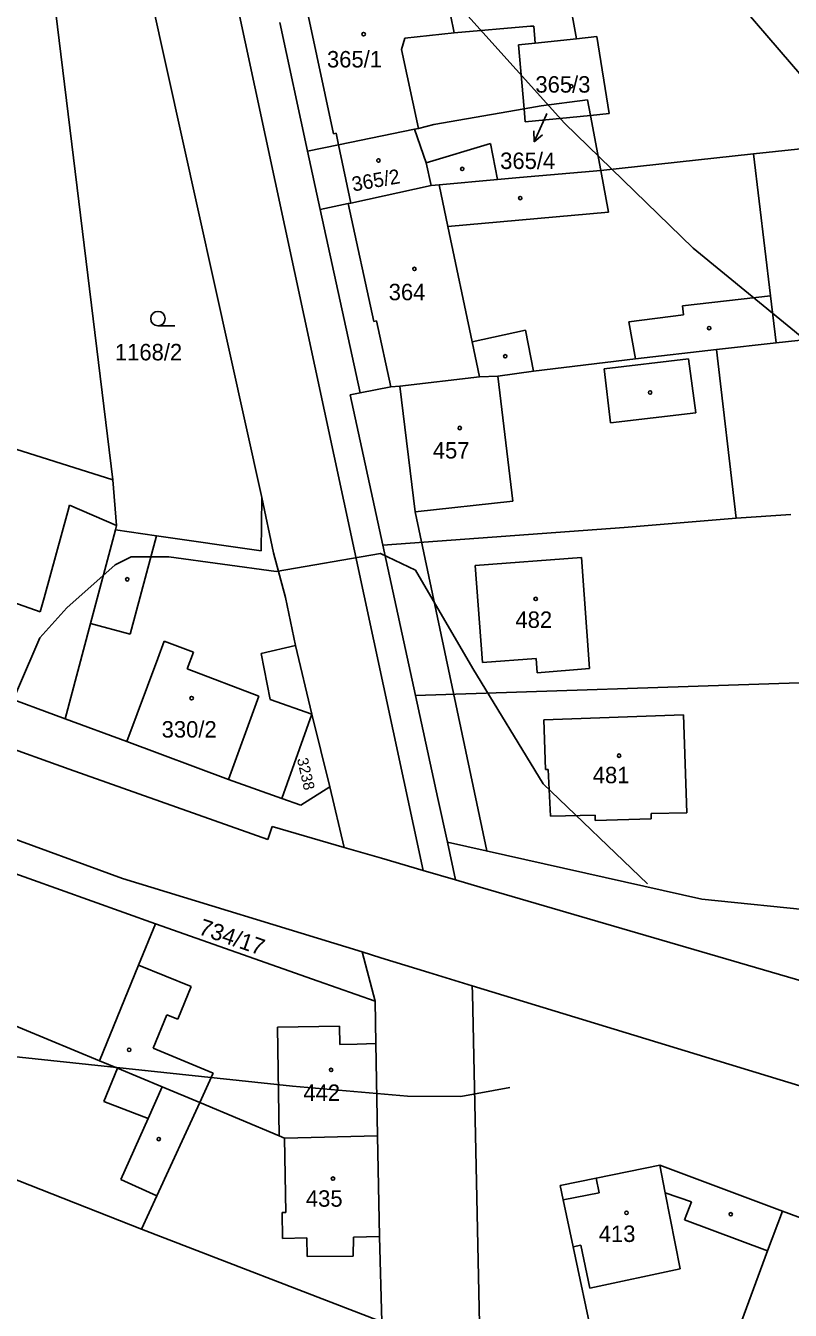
# Model space of a CAD drawing. Extents: x -555860 to -552701, y -1187050 to -1182291.
# Drawn here: x -554357.6 to -554278.6, y -1185298.6 to -1185165.9 of the extents above; entities that cross this region are included whole.
import ezdxf

# ---------------------------------------------------------------- set-up
doc = ezdxf.new("R2010")
doc.units = 0
for name, color, linetype in [('CYKLISTI_stav', 7, 'Continuous'), ('LEG_2b', 7, 'Continuous'), ('Level 25', 7, 'Continuous'), ('Level 40', 7, 'Continuous'), ('Level 41', 7, 'Continuous'), ('Level 42', 7, 'Continuous'), ('navrh_BV', 7, 'Continuous'), ('Poz předměty', 7, 'Continuous'), ('stav_BV', 7, 'Continuous')]:
    doc.layers.add(name, color=color, linetype=linetype)

msp = doc.modelspace()

# ---------------------------------------------------------------- linework, layer by layer
at = {"layer": 'CYKLISTI_stav'}
for p, q in [((-554301.73, -1185161.39), (-554300.68, -1185167.26)), ((-554314.14, -1185162.55), (-554313.33, -1185166.65)), ((-554325.81, -1185177.08), (-554328.38, -1185164.98)), ((-554318.41, -1185167.21), (-554313.33, -1185166.65)), ((-554313.33, -1185166.65), (-554305.44, -1185165.97)), ((-554305.44, -1185165.97), (-554305.1, -1185165.94)), ((-554305.1, -1185165.94), (-554304.94, -1185167.71)), ((-554318.77, -1185168.36), (-554318.41, -1185167.21)), ((-554317.02, -1185176.51), (-554318.77, -1185168.36)), ((-554325.52, -1185177.02), (-554325.81, -1185177.08)), ((-554325.27, -1185178.22), (-554325.52, -1185177.02)), ((-554317.43, -1185176.61), (-554316.21, -1185180.08)), ((-554323.99, -1185184.24), (-554325.27, -1185178.22)), ((-554316.21, -1185180.08), (-554309.56, -1185178.09)), ((-554309.56, -1185178.09), (-554308.85, -1185181.8)), ((-554316.21, -1185180.08), (-554315.69, -1185182.42)), ((-554297.38, -1185185.16), (-554298.18, -1185180.87)), ((-554313.98, -1185186.66), (-554314.89, -1185182.33)), ((-554324.28, -1185184.29), (-554321.64, -1185196.47)), ((-554297.38, -1185185.16), (-554313.98, -1185186.66)), ((-554313.98, -1185186.66), (-554311.47, -1185198.55)), ((-554289.73, -1185194.85), (-554280.64, -1185193.83)), ((-554289.62, -1185195.77), (-554289.73, -1185194.85)), ((-554295.27, -1185196.51), (-554289.62, -1185195.77)), ((-554321.64, -1185196.47), (-554321.35, -1185196.4)), ((-554321.35, -1185196.4), (-554319.87, -1185203.22)), ((-554305.94, -1185197.35), (-554311.47, -1185198.55)), ((-554305.13, -1185201.58), (-554305.94, -1185197.35)), ((-554294.57, -1185200.31), (-554295.27, -1185196.51)), ((-554311.47, -1185198.55), (-554310.7, -1185202.17)), ((-554297.82, -1185201.35), (-554289.11, -1185200.31)), ((-554297.17, -1185206.92), (-554297.82, -1185201.35)), ((-554289.11, -1185200.31), (-554288.36, -1185205.89)), ((-554307.25, -1185215.01), (-554308.82, -1185202.11)), ((-554318.94, -1185203.13), (-554317.37, -1185216.12)), ((-554288.36, -1185205.89), (-554297.17, -1185206.92)), ((-554353.25, -1185216.09), (-554355.72, -1185225.01)), ((-554353.07, -1185215.45), (-554353.25, -1185216.09)), ((-554348.21, -1185217.54), (-554353.07, -1185215.45)), ((-554317.37, -1185216.12), (-554307.25, -1185215.01)), ((-554346.8, -1185228.77), (-554344.09, -1185218.6)), ((-554311.15, -1185221.67), (-554300.17, -1185220.86)), ((-554300.17, -1185220.86), (-554299.32, -1185232.32)), ((-554356.13, -1185226.46), (-554369.79, -1185221.61)), ((-554310.41, -1185231.71), (-554311.15, -1185221.67)), ((-554355.72, -1185225.01), (-554356.13, -1185226.46)), ((-554350.91, -1185227.67), (-554346.8, -1185228.77)), ((-554343.97, -1185231.29), (-554343.3, -1185229.49)), ((-554343.3, -1185229.49), (-554340.26, -1185230.62)), ((-554340.26, -1185230.62), (-554340.91, -1185232.36)), ((-554333.29, -1185230.78), (-554329.72, -1185229.93)), ((-554347.15, -1185239.87), (-554343.97, -1185231.29)), ((-554332.34, -1185235.53), (-554333.29, -1185230.78)), ((-554304.85, -1185231.27), (-554310.41, -1185231.71)), ((-554304.73, -1185232.75), (-554304.85, -1185231.27)), ((-554340.91, -1185232.36), (-554333.53, -1185235.17)), ((-554299.32, -1185232.32), (-554304.73, -1185232.75)), ((-554336.64, -1185243.77), (-554333.53, -1185235.17)), ((-554332.34, -1185235.53), (-554328.04, -1185237.04)), ((-554304.06, -1185237.61), (-554289.63, -1185237.1)), ((-554289.63, -1185237.1), (-554289.28, -1185247.22)), ((-554303.9, -1185242.76), (-554304.06, -1185237.61)), ((-554303.6, -1185242.75), (-554303.9, -1185242.76)), ((-554303.37, -1185247.58), (-554303.6, -1185242.75)), ((-554298.76, -1185247.46), (-554303.37, -1185247.58)), ((-554298.75, -1185248.01), (-554298.76, -1185247.46)), ((-554292.95, -1185247.86), (-554298.75, -1185248.01)), ((-554289.28, -1185247.22), (-554292.97, -1185247.31)), ((-554292.97, -1185247.31), (-554292.95, -1185247.86)), ((-554340.52, -1185265.18), (-554345.94, -1185262.96)), ((-554341.9, -1185268.54), (-554340.52, -1185265.18)), ((-554344.43, -1185271.55), (-554343.01, -1185268.08)), ((-554343.01, -1185268.08), (-554341.9, -1185268.54)), ((-554331.58, -1185269.37), (-554327.32, -1185269.29)), ((-554331.4, -1185280.59), (-554331.58, -1185269.37)), ((-554327.32, -1185269.29), (-554325.19, -1185269.25)), ((-554325.16, -1185271.16), (-554325.19, -1185269.25)), ((-554338.22, -1185274.12), (-554344.43, -1185271.55)), ((-554323.34, -1185271.11), (-554325.16, -1185271.16)), ((-554323.34, -1185271.11), (-554321.42, -1185271.06)), ((-554339.61, -1185277.14), (-554338.22, -1185274.12)), ((-554343.49, -1185275.52), (-554344.96, -1185278.8)), ((-554339.61, -1185277.14), (-554344.05, -1185286.8)), ((-554330.85, -1185280.83), (-554330.73, -1185288.52)), ((-554292.07, -1185283.64), (-554291.51, -1185286.49)), ((-554298.64, -1185284.98), (-554298.33, -1185286.48)), ((-554298.33, -1185286.48), (-554302.06, -1185287.22)), ((-554289.97, -1185294.34), (-554291.51, -1185286.49)), ((-554291.51, -1185286.49), (-554288.81, -1185287.41)), ((-554288.81, -1185287.41), (-554289.51, -1185289.28)), ((-554330.73, -1185288.52), (-554331.12, -1185288.53)), ((-554331.12, -1185288.53), (-554331.08, -1185291.19)), ((-554289.51, -1185289.28), (-554280.93, -1185292.49)), ((-554331.08, -1185291.19), (-554328.54, -1185291.14)), ((-554328.54, -1185291.14), (-554328.51, -1185293.07)), ((-554323.76, -1185293.04), (-554323.74, -1185291.07)), ((-554323.74, -1185291.07), (-554321.06, -1185291)), ((-554328.51, -1185293.07), (-554323.76, -1185293.04)), ((-554301.03, -1185292.05), (-554300.25, -1185291.89)), ((-554300.25, -1185291.89), (-554299.31, -1185296.32)), ((-554299.31, -1185296.32), (-554289.97, -1185294.34))]:
    msp.add_line(p, q, dxfattribs=at)
at = {"layer": 'Level 25'}
msp.add_line((-554343.94, -1185196.92), (-554342.19, -1185196.92), dxfattribs=at)
for centre, radius in [((-554322.68, -1185166.78), 0.175), ((-554301.22, -1185172.16), 0.175), ((-554321.15, -1185179.83), 0.175), ((-554312.49, -1185180.7), 0.175), ((-554306.49, -1185183.71), 0.175), ((-554317.43, -1185191.03), 0.175), ((-554343.94, -1185196.17), 0.75), ((-554286.97, -1185197.15), 0.175), ((-554308.05, -1185200.06), 0.175), ((-554293.08, -1185203.8), 0.175), ((-554312.75, -1185207.47), 0.175), ((-554347.12, -1185223.1), 0.175), ((-554304.9, -1185225.13), 0.175), ((-554340.46, -1185235.38), 0.175), ((-554296.28, -1185241.32), 0.175), ((-554346.92, -1185271.71), 0.175), ((-554326.05, -1185273.78), 0.175), ((-554343.86, -1185280.93), 0.175), ((-554325.85, -1185285.01), 0.175), ((-554295.51, -1185288.55), 0.175), ((-554284.74, -1185288.7), 0.175)]:
    msp.add_circle(centre, radius, dxfattribs=at)
at = {"layer": 'Level 40'}
msp.add_lwpolyline([(-554285.7, -1185161.43), (-554277.38, -1185171.13)], dxfattribs=at)
at = {"layer": 'Level 41'}
for points in [[(-554311.9, -1185164.89), (-554301.92, -1185175.99), (-554288.61, -1185188.88), (-554270.31, -1185203.86)], [(-554293.34, -1185254.55), (-554304.11, -1185244.24), (-554311.4, -1185232.32), (-554317.33, -1185222.16), (-554320.94, -1185220.42), (-554331.73, -1185222.3), (-554342.82, -1185220.77), (-554346.71, -1185220.77), (-554348.37, -1185221.6), (-554353.36, -1185226.04), (-554356.15, -1185229.14), (-554363.02, -1185245.01), (-554367.91, -1185249.41), (-554371.11, -1185251.14), (-554377.21, -1185251.83), (-554383.31, -1185251.28), (-554404.67, -1185244.48), (-554413, -1185242.97), (-554419.92, -1185246.42), (-554422.97, -1185246.84), (-554429.07, -1185246.56), (-554434.61, -1185245.18), (-554448.85, -1185237.44)]]:
    msp.add_lwpolyline(points, dxfattribs=at)
at = {"layer": 'Level 42'}
msp.add_lwpolyline([(-554307.58, -1185275.6), (-554312.62, -1185276.53), (-554318.14, -1185276.51), (-554330.04, -1185275.45), (-554360.57, -1185272.21), (-554370.56, -1185272.07), (-554381.65, -1185273.19), (-554387.19, -1185274.29), (-554397.43, -1185276.8), (-554403.07, -1185279.49), (-554450.7, -1185264.59), (-554462.81, -1185261.61), (-554472.2, -1185257.85), (-554475.53, -1185253.71), (-554481.17, -1185247.53), (-554488.95, -1185244.31), (-554501.56, -1185243.51)], dxfattribs=at)
at = {"layer": 'navrh_BV'}
for p, q in [((-554346.06, -1185115.71), (-554316.52, -1185253.18)), ((-554333.2, -1185214.65), (-554348.61, -1185145.17)), ((-554348.59, -1185212.81), (-554356.68, -1185146.86)), ((-554331.34, -1185165.58), (-554328.48, -1185178.88)), ((-554304.94, -1185167.71), (-554306.69, -1185167.89)), ((-554306.69, -1185167.89), (-554306.1, -1185174.49)), ((-554300.68, -1185167.26), (-554304.94, -1185167.71)), ((-554298.58, -1185167.03), (-554300.68, -1185167.26)), ((-554297.29, -1185174.98), (-554298.58, -1185167.03)), ((-554304.35, -1185174.18), (-554299.55, -1185173.58)), ((-554299.55, -1185173.58), (-554299.25, -1185175.18)), ((-554315.43, -1185176.12), (-554306.1, -1185174.49)), ((-554306.1, -1185174.49), (-554304.35, -1185174.18)), ((-554306.1, -1185174.49), (-554305.98, -1185175.85)), ((-554299.25, -1185175.18), (-554297.29, -1185174.98)), ((-554317.02, -1185176.51), (-554315.43, -1185176.12)), ((-554305.98, -1185175.85), (-554299.25, -1185175.18)), ((-554299.25, -1185175.18), (-554298.18, -1185180.87)), ((-554325.27, -1185178.22), (-554317.43, -1185176.61)), ((-554317.43, -1185176.61), (-554317.02, -1185176.51)), ((-554328.48, -1185178.88), (-554325.27, -1185178.22)), ((-554328.48, -1185178.88), (-554327.19, -1185184.88)), ((-554282.39, -1185179.15), (-554274.69, -1185178.31)), ((-554298.18, -1185180.87), (-554282.39, -1185179.15)), ((-554282.39, -1185179.15), (-554280.64, -1185193.83)), ((-554308.85, -1185181.8), (-554306.56, -1185181.6)), ((-554306.56, -1185181.6), (-554298.18, -1185180.87)), ((-554323.99, -1185184.24), (-554315.69, -1185182.42)), ((-554315.69, -1185182.42), (-554314.89, -1185182.33)), ((-554314.89, -1185182.33), (-554308.85, -1185181.8)), ((-554324.28, -1185184.29), (-554323.99, -1185184.24)), ((-554327.19, -1185184.88), (-554324.28, -1185184.29)), ((-554327.19, -1185184.88), (-554323.04, -1185203.84)), ((-554280.64, -1185193.83), (-554280.06, -1185198.68)), ((-554280.06, -1185198.68), (-554258.65, -1185196.28)), ((-554286.22, -1185199.37), (-554280.06, -1185198.68)), ((-554294.57, -1185200.31), (-554286.22, -1185199.37)), ((-554286.22, -1185199.37), (-554284.17, -1185216.78)), ((-554305.13, -1185201.58), (-554294.57, -1185200.31)), ((-554318.94, -1185203.13), (-554310.7, -1185202.17)), ((-554310.7, -1185202.17), (-554308.82, -1185202.11)), ((-554308.82, -1185202.11), (-554305.13, -1185201.58)), ((-554323.04, -1185203.84), (-554324.07, -1185204.04)), ((-554324.07, -1185204.04), (-554320.7, -1185219.57)), ((-554323.04, -1185203.84), (-554319.87, -1185203.22)), ((-554319.87, -1185203.22), (-554318.94, -1185203.13)), ((-554348.59, -1185212.81), (-554366.03, -1185207.35)), ((-554348.21, -1185217.54), (-554348.59, -1185212.81)), ((-554333.29, -1185220.16), (-554333.2, -1185214.65)), ((-554331.99, -1185220.35), (-554333.2, -1185214.65)), ((-554284.17, -1185216.78), (-554295.77, -1185217.73)), ((-554278.53, -1185216.41), (-554284.17, -1185216.78)), ((-554350.91, -1185227.67), (-554348.33, -1185217.99)), ((-554348.33, -1185217.99), (-554348.21, -1185217.54)), ((-554344.09, -1185218.6), (-554348.33, -1185217.99)), ((-554333.29, -1185220.16), (-554344.09, -1185218.6)), ((-554295.77, -1185217.73), (-554320.7, -1185219.57)), ((-554320.7, -1185219.57), (-554317.32, -1185235.1)), ((-554330.77, -1185224.98), (-554331.99, -1185220.35)), ((-554329.72, -1185229.93), (-554330.77, -1185224.98)), ((-554350.91, -1185227.67), (-554353.52, -1185237.5)), ((-554372.37, -1185230.55), (-554353.52, -1185237.5)), ((-554328.04, -1185237.04), (-554329.72, -1185229.93)), ((-554317.32, -1185235.1), (-554277.67, -1185233.8)), ((-554353.11, -1185242.72), (-554372.75, -1185235.67)), ((-554317.32, -1185235.1), (-554315, -1185245.76)), ((-554331.14, -1185245.74), (-554328.04, -1185237.04)), ((-554326.18, -1185244.53), (-554328.04, -1185237.04)), ((-554353.52, -1185237.5), (-554347.15, -1185239.87)), ((-554347.15, -1185239.87), (-554336.64, -1185243.77)), ((-554332.59, -1185249.97), (-554353.11, -1185242.72)), ((-554336.64, -1185243.77), (-554331.14, -1185245.74)), ((-554329.17, -1185246.44), (-554326.18, -1185244.53)), ((-554324.71, -1185250.79), (-554326.18, -1185244.53)), ((-554331.14, -1185245.74), (-554329.17, -1185246.44)), ((-554315, -1185245.76), (-554314.03, -1185250.24)), ((-554366.88, -1185246.97), (-554347.59, -1185254.01)), ((-554332.12, -1185248.63), (-554332.59, -1185249.97)), ((-554324.71, -1185250.79), (-554332.12, -1185248.63)), ((-554368.07, -1185250.2), (-554344.19, -1185258.68)), ((-554313.18, -1185254.15), (-554314.03, -1185250.24)), ((-554314.03, -1185250.24), (-554287.74, -1185256.16)), ((-554324.71, -1185250.79), (-554320.84, -1185251.92)), ((-554320.84, -1185251.92), (-554316.52, -1185253.18)), ((-554313.18, -1185254.15), (-554316.52, -1185253.18)), ((-554347.59, -1185254.01), (-554322.83, -1185261.6)), ((-554310.65, -1185254.89), (-554313.18, -1185254.15)), ((-554265.9, -1185267.95), (-554310.65, -1185254.89)), ((-554287.74, -1185256.16), (-554272.75, -1185257.67)), ((-554345.94, -1185262.96), (-554344.19, -1185258.68)), ((-554344.19, -1185258.68), (-554327.37, -1185264.6)), ((-554380.18, -1185260.33), (-554349.99, -1185272.83)), ((-554321.49, -1185266.67), (-554322.83, -1185261.6)), ((-554322.83, -1185261.6), (-554320.92, -1185262.19)), ((-554320.92, -1185262.19), (-554315.96, -1185263.71)), ((-554349.99, -1185272.83), (-554345.94, -1185262.96)), ((-554315.96, -1185263.71), (-554311.45, -1185265.09)), ((-554327.37, -1185264.6), (-554321.49, -1185266.67)), ((-554311.43, -1185265.9), (-554311.45, -1185265.09)), ((-554311.45, -1185265.09), (-554269.79, -1185277.83)), ((-554310.59, -1185305.22), (-554311.43, -1185265.9)), ((-554321.42, -1185271.06), (-554321.49, -1185266.67)), ((-554321.26, -1185280.58), (-554321.42, -1185271.06)), ((-554349.99, -1185272.83), (-554348.12, -1185273.61)), ((-554348.12, -1185273.61), (-554349.55, -1185277.05)), ((-554348.12, -1185273.61), (-554343.49, -1185275.52)), ((-554343.49, -1185275.52), (-554339.61, -1185277.14)), ((-554349.55, -1185277.05), (-554344.96, -1185278.8)), ((-554339.61, -1185277.14), (-554331.4, -1185280.59)), ((-554344.96, -1185278.8), (-554347.78, -1185285.09)), ((-554331.4, -1185280.59), (-554330.85, -1185280.83)), ((-554330.85, -1185280.83), (-554321.26, -1185280.58)), ((-554321.06, -1185291), (-554321.26, -1185280.58)), ((-554298.64, -1185284.98), (-554292.07, -1185283.64)), ((-554292.07, -1185283.64), (-554279.39, -1185288.38)), ((-554361.05, -1185284.19), (-554345.63, -1185290.25)), ((-554347.78, -1185285.09), (-554344.05, -1185286.8)), ((-554302.37, -1185285.74), (-554298.64, -1185284.98)), ((-554302.06, -1185287.22), (-554302.37, -1185285.74)), ((-554344.05, -1185286.8), (-554345.63, -1185290.25)), ((-554301.03, -1185292.05), (-554302.06, -1185287.22)), ((-554279.39, -1185288.38), (-554280.93, -1185292.49)), ((-554279.39, -1185288.38), (-554262.17, -1185294.82)), ((-554345.63, -1185290.25), (-554320.79, -1185299.8)), ((-554320.79, -1185299.8), (-554321.06, -1185291)), ((-554298.29, -1185305.01), (-554301.03, -1185292.05)), ((-554280.93, -1185292.49), (-554285.18, -1185303.99))]:
    msp.add_line(p, q, dxfattribs=at)
at = {"layer": 'Poz předměty'}
msp.add_lwpolyline([(-554317.37, -1185216.12), (-554309.94, -1185251.16)], dxfattribs=at)
at = {"layer": 'stav_BV'}
for p, q in [((-554303.74, -1185174.97), (-554303.82, -1185175.16)), ((-554303.82, -1185175.16), (-554305.04, -1185177.9)), ((-554305.04, -1185177.9), (-554305.09, -1185176.78)), ((-554305.04, -1185177.9), (-554304.18, -1185177.19))]:
    msp.add_line(p, q, dxfattribs=at)

# ---------------------------------------------------------------- texts
at = {"layer": 'LEG_2b'}
for s, p in [('365/1', (-554326.47, -1185170.22)), ('365/3', (-554304.93, -1185172.82)), ('365/4', (-554308.57, -1185180.71)), ('364', (-554320.09, -1185194.27)), ('1168/2', (-554348.39, -1185200.48)), ('457', (-554315.53, -1185210.62)), ('482', (-554306.99, -1185228.12)), ('330/2', (-554343.56, -1185239.45)), ('481', (-554299, -1185244.17)), ('442', (-554328.91, -1185276.99)), ('435', (-554328.65, -1185287.92)), ('413', (-554298.38, -1185291.56))]:
    msp.add_text(s, height=1.7, dxfattribs=at).set_placement(p)
for s, height, rotation, p in [('365/2', 1.5, 10, (-554323.77, -1185183.04)), ('3238', 1.139, 283, (-554329.58, -1185241.67)), ('734/17', 1.7, 341, (-554339.85, -1185259.73))]:
    msp.add_text(s, height=height, rotation=rotation, dxfattribs=at).set_placement(p)

doc.saveas('drawing.dxf')
